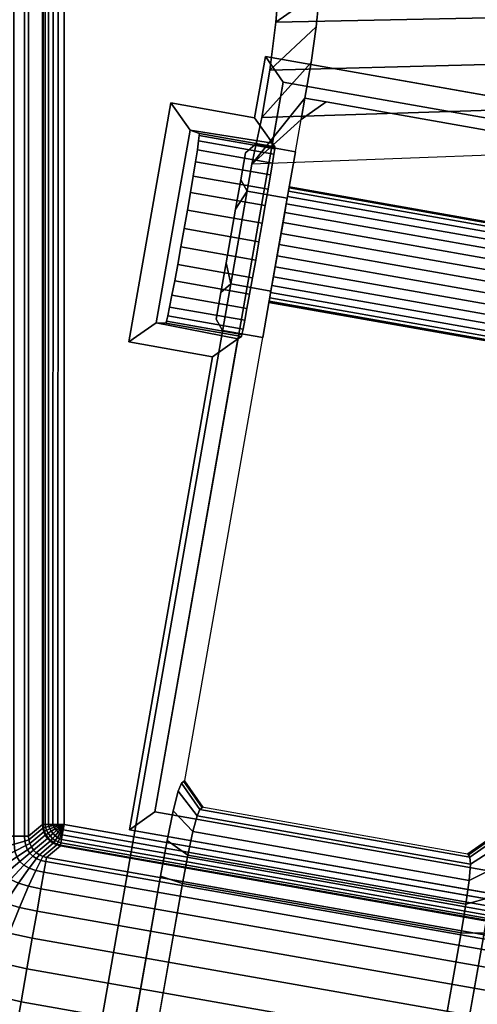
# Model space of a CAD drawing. Header units: inches. Extents: x 390 to 1835, y -266 to 136.
# Tile 636 of 656: x 1539.5 to 1540.76, y -13.68 to -10.97. Entities that reach past the tile are written whole.
import ezdxf
from ezdxf.enums import TextEntityAlignment as Align

# ---------------------------------------------------------------- set-up
doc = ezdxf.new("R2010")
doc.units = ezdxf.units.IN
doc.header["$LTSCALE"] = 0.95294
doc.header["$MEASUREMENT"] = 0
for name, color, linetype in [('A-FURN-3-PLANES-TABLE-LEG-BASE', 253, 'Continuous'), ('A-FURN-3-PLANES-TABLE-LEG-BASE-TRIM', 251, 'Continuous'), ('A-FURN-3-PLANES-TABLE-TOP-SURFACE-BOTTOM', 49, 'Continuous'), ('A-FURN-3-PLANES-TABLE-TOP-SURFACE-TOP', 33, 'Continuous'), ('A-FURN-HAWORTH-ATT', 251, 'Continuous')]:
    doc.layers.add(name, color=color, linetype=linetype)

# ---------------------------------------------------------------- blocks, each defined once
blk = doc.blocks.new('TARA-2460-JNC4-FLAT-3D-3')
at = {"layer": 'A-FURN-3-PLANES-TABLE-LEG-BASE'}
for points, invisible_edges in [([(6.7417, -8.8245, 8.539), (6.7418, -8.6959, 8.539), (5.9299, -8.6369, 8.539), (5.9202, -8.7356, 8.539)], 10), ([(6.7416, -8.9531, 8.539), (6.7417, -8.8245, 8.539), (5.9202, -8.7356, 8.539), (5.9067, -8.8338, 8.539)], 10), ([(5.8893, -8.9314, 8.539), (5.9473, -8.942, 8.5389), (5.9067, -8.8338, 8.539), (5.8893, -8.9314, 8.539)], 2), ([(6.684, -9.0719, 8.5389), (6.7416, -8.9531, 8.539), (5.9067, -8.8338, 8.539), (5.9473, -8.942, 8.5389)], 7), ([(5.5492, -10.8161, 8.0493), (5.5581, -10.8095, 8.2027), (5.879, -8.9899, 8.5285), (5.7428, -9.113, 6.2612)], 10), ([(5.5574, -10.8137, 26.4425), (5.879, -8.9899, 26.4425), (5.879, -8.9899, 8.5285), (5.5581, -10.8095, 8.2027)], 4), ([(5.7428, -9.113, 6.2612), (6.8595, -9.0709, 6.2689), (4.6385, -19.3384, 3.6603), (4.498, -19.2934, 3.6636)], 11), ([(6.8595, -9.0709, 6.2689), (4.7619, -19.4188, 3.6509), (4.6385, -19.3384, 3.6603)], 9), ([(4.8591, -19.5289, 3.6362), (4.7619, -19.4188, 3.6509), (6.8595, -9.0709, 6.2689)], 10), ([(6.3829, -11.2287, 7.7569), (4.7648, -20.3367, 5.2464), (4.9488, -19.8042, 3.5953), (6.8595, -9.0709, 6.2689)], 10), ([(6.8595, -9.0709, 6.2689), (6.8595, -9.0709, 6.2689), (4.9229, -19.6606, 3.6172), (4.8591, -19.5289, 3.6362)], 10), ([(6.8595, -9.0709, 6.2689), (6.8595, -9.0709, 6.2689), (4.9488, -19.8042, 3.5953), (4.9229, -19.6606, 3.6172)], 8), ([(3.8988, -19.618, 3.5964), (3.8886, -20.1822, 5.2464), (5.4915, -11.0715, 7.7568), (5.7428, -9.113, 6.2612)], 5), ([(5.7428, -9.113, 6.2612), (5.7428, -9.113, 6.2612), (3.9726, -19.492, 3.6182), (3.8988, -19.618, 3.5964)], 2), ([(3.9726, -19.492, 3.6182), (3.9726, -19.492, 3.6182), (5.7428, -9.113, 6.2612), (4.0779, -19.3904, 3.637)], 6), ([(4.0779, -19.3904, 3.637), (4.0779, -19.3904, 3.637), (5.7428, -9.113, 6.2612), (4.207, -19.3204, 3.6515)], 6), ([(4.207, -19.3204, 3.6515), (4.207, -19.3204, 3.6515), (5.7428, -9.113, 6.2612), (4.3506, -19.2873, 3.6606)], 6), ([(4.498, -19.2934, 3.6636), (4.498, -19.2934, 3.6636), (4.3506, -19.2873, 3.6606), (5.7428, -9.113, 6.2612)], 12), ([(5.5097, -10.9735, 7.7914), (5.5097, -10.9735, 7.7914), (5.7428, -9.113, 6.2612), (5.4915, -11.0715, 7.7568)], 6), ([(5.5266, -10.8925, 7.857), (5.5266, -10.8925, 7.857), (5.7428, -9.113, 6.2612), (5.5097, -10.9735, 7.7914)], 6), ([(5.5402, -10.8381, 7.9464), (5.5402, -10.8381, 7.9464), (5.7428, -9.113, 6.2612), (5.5266, -10.8925, 7.857)], 6), ([(5.5492, -10.8161, 8.0493), (5.5492, -10.8161, 8.0493), (5.7428, -9.113, 6.2612), (5.5402, -10.8381, 7.9464)], 6), ([(5.6086, -10.8823, 8.1916), (5.6003, -10.8884, 8.0494), (6.3432, -11.0194, 8.0494), (6.3374, -11.0108, 8.1916)], 8), ([(5.6086, -10.8823, 8.1916), (6.3374, -11.0108, 8.1916), (6.3419, -11.012, 26.4425), (5.6053, -10.8821, 26.4425)], 1), ([(6.3193, -11.2273, 7.8158), (5.5518, -11.092, 7.8158), (3.9491, -20.2027, 5.3054), (4.7011, -20.3354, 5.3054)], 4)]:
    blk.add_3dface(points, dxfattribs=dict(at, invisible_edges=invisible_edges))
for points in [[(5.7428, -9.113, 6.2612), (5.7428, -9.113, 6.2612), (5.879, -8.9899, 8.5285), (5.8893, -8.9314, 8.539)], [(5.9473, -8.942, 8.5389), (5.9473, -8.942, 8.5389), (5.8893, -8.9314, 8.539), (5.879, -8.9899, 8.5285)], [(5.879, -8.9899, 26.4425), (5.9473, -8.942, 26.4425), (5.9473, -8.942, 8.5389), (5.879, -8.9899, 8.5285)], [(6.684, -9.0719, 8.5389), (5.9473, -8.942, 8.5389), (5.9473, -8.942, 26.4425), (6.684, -9.0719, 26.4425)]]:
    blk.add_3dface(points, dxfattribs=at)
at = {"layer": 'A-FURN-3-PLANES-TABLE-LEG-BASE-TRIM'}
for points, invisible_edges in [([(5.2266, -10.9293, 24.75), (5.2266, -5.9482, 24.75), (5.4041, -7.2753, 24.75), (5.4041, -9.6022, 24.75)], 14), ([(5.4041, -9.6022, 24.75), (5.4041, -7.2753, 24.75), (5.52, -7.9326, 24.75), (5.52, -8.9448, 24.75)], 5), ([(5.7804, -8.8172, 24.75), (5.7804, -8.0603, 24.75), (6.8201, -7.877, 24.75), (6.8201, -9.0005, 24.75)], 5), ([(5.52, -8.9448, 24.75), (5.52, -7.9326, 24.75), (5.7507, -7.8919, 24.75), (5.7507, -8.9855, 24.75)], 5), ([(5.7507, -8.9855, 24.75), (5.7507, -7.8919, 24.75), (5.7804, -8.0603, 24.75), (5.7804, -8.8172, 24.75)], 5), ([(5.476, -10.8952, 26.4875), (5.7627, -9.3265, 26.015), (5.8295, -8.8873, 26.4859)], 3), ([(5.7627, -9.3265, 26.015), (5.7716, -9.2759, 26.01), (5.8295, -8.8873, 26.4859)], 10), ([(5.7716, -9.2759, 26.01), (5.7801, -9.2271, 25.995), (5.8295, -8.8873, 26.4859)], 10), ([(5.7801, -9.2271, 25.995), (5.7878, -9.1822, 25.9708), (5.8295, -8.8873, 26.4859)], 10), ([(5.8295, -8.8873, 26.4859), (5.7878, -9.1822, 25.9708), (5.7945, -9.1427, 25.9382)], 9), ([(5.8295, -8.8873, 26.4859), (5.7945, -9.1427, 25.9382), (5.7999, -9.1101, 25.8984)], 9), ([(5.7998, -9.0556, 24.81), (5.8295, -8.8873, 24.81), (5.8295, -8.8873, 26.4859), (5.8065, -9.0652, 25.7523)], 4), ([(5.8295, -8.8873, 26.4859), (5.7999, -9.1101, 25.8984), (5.8037, -9.0858, 25.853)], 9), ([(5.8037, -9.0858, 25.853), (5.806, -9.0706, 25.8037), (5.8295, -8.8873, 26.4859)], 10), ([(5.8295, -8.8873, 26.4859), (5.806, -9.0706, 25.8037), (5.8065, -9.0652, 25.7523)], 9), ([(5.5986, -9.0285, 25.7523), (5.5066, -9.5504, 25.7523), (5.4796, -9.5498, 24.8141), (5.573, -9.0199, 24.8141)], 1), ([(5.5986, -9.0285, 25.7523), (5.5985, -9.0341, 25.8037), (5.5084, -9.5452, 25.8037), (5.5066, -9.5504, 25.7523)], 10), ([(5.5119, -9.5302, 25.853), (5.5084, -9.5452, 25.8037), (5.5985, -9.0341, 25.8037), (5.5967, -9.0493, 25.853)], 10), ([(5.5967, -9.0493, 25.853), (5.5931, -9.0737, 25.8984), (5.5169, -9.5061, 25.8984), (5.5119, -9.5302, 25.853)], 10), ([(5.5931, -9.0737, 25.8984), (5.588, -9.1063, 25.9382), (5.5232, -9.4737, 25.9382), (5.5169, -9.5061, 25.8984)], 10), ([(5.7256, -9.0822, 25.6645), (5.7525, -9.0592, 25.7121), (5.8633, -9.0788, 25.7121)], 8), ([(5.7525, -9.0592, 25.7121), (5.7256, -9.0822, 25.7597), (5.8633, -9.0788, 25.7121)], 2), ([(5.6723, -9.3848, 25.9371), (5.6983, -9.2372, 25.9371), (5.7256, -9.0822, 25.6645), (5.7126, -9.156, 25.5347)], 10), ([(5.7126, -9.156, 25.8895), (5.7256, -9.0822, 25.7597), (5.7256, -9.0822, 25.6645), (5.6983, -9.2372, 25.9371)], 4), ([(5.7256, -9.0822, 25.6645), (5.8633, -9.0788, 25.7121), (5.8408, -9.2066, 25.4872), (5.7126, -9.156, 25.5347)], 5), ([(5.7126, -9.156, 25.8895), (5.8408, -9.2066, 25.9369), (5.8633, -9.0788, 25.7121), (5.7256, -9.0822, 25.7597)], 5), ([(5.5307, -9.4344, 25.9708), (5.5232, -9.4737, 25.9382), (5.588, -9.1063, 25.9382), (5.5816, -9.1458, 25.9708)], 10), ([(5.5816, -9.1458, 25.9708), (5.5741, -9.1908, 25.995), (5.539, -9.3895, 25.995), (5.5307, -9.4344, 25.9708)], 10), ([(5.7126, -9.156, 25.5347), (5.6983, -9.2372, 25.4871), (5.658, -9.466, 25.8895), (5.6723, -9.3848, 25.9371)], 10), ([(5.73, -9.1871, 25.4872), (5.7126, -9.156, 25.5347), (5.8408, -9.2066, 25.4872)], 2), ([(5.7126, -9.156, 25.8895), (5.73, -9.1871, 25.9369), (5.8408, -9.2066, 25.9369)], 8), ([(5.5741, -9.1908, 25.995), (5.5657, -9.2396, 26.01), (5.5479, -9.3409, 26.01), (5.539, -9.3895, 25.995)], 10), ([(5.6723, -9.3848, 25.9371), (5.7957, -9.4623, 25.9369), (5.8408, -9.2066, 25.9369), (5.6983, -9.2372, 25.9371)], 5), ([(5.6983, -9.2372, 25.4871), (5.8408, -9.2066, 25.4872), (5.7957, -9.4623, 25.4872), (5.6723, -9.3848, 25.4871)], 5), ([(5.73, -9.1871, 25.9369), (5.6983, -9.2372, 25.9371), (5.8408, -9.2066, 25.9369)], 2), ([(5.6983, -9.2372, 25.4871), (5.73, -9.1871, 25.4872), (5.8408, -9.2066, 25.4872)], 8), ([(5.5657, -9.2396, 26.01), (5.5569, -9.2902, 26.015), (5.5479, -9.3409, 26.01)], 8), ([(5.6449, -9.5398, 25.7597), (5.658, -9.466, 25.8895), (5.6983, -9.2372, 25.4871), (5.6723, -9.3848, 25.4871)], 10), ([(5.476, -10.8952, 26.4875), (5.7538, -9.3772, 26.01), (5.7627, -9.3265, 26.015)], 9), ([(5.745, -9.4258, 25.995), (5.7538, -9.3772, 26.01), (5.476, -10.8952, 26.4875)], 10), ([(5.6449, -9.5398, 25.7597), (5.6723, -9.3848, 25.4871), (5.658, -9.466, 25.5347), (5.6449, -9.5398, 25.6645)], 1), ([(5.6723, -9.3848, 25.9371), (5.6849, -9.4428, 25.9369), (5.7957, -9.4623, 25.9369)], 8), ([(5.6849, -9.4428, 25.4872), (5.6723, -9.3848, 25.4871), (5.7957, -9.4623, 25.4872)], 2), ([(5.476, -10.8952, 26.4875), (5.7369, -9.4707, 25.9708), (5.745, -9.4258, 25.995)], 9), ([(5.6849, -9.4428, 25.9369), (5.658, -9.466, 25.8895), (5.7957, -9.4623, 25.9369)], 2), ([(5.658, -9.466, 25.5347), (5.6849, -9.4428, 25.4872), (5.7957, -9.4623, 25.4872)], 8), ([(5.7297, -9.5101, 25.9382), (5.7369, -9.4707, 25.9708), (5.476, -10.8952, 26.4875)], 10), ([(5.6449, -9.5398, 25.7597), (5.7731, -9.5902, 25.7121), (5.7957, -9.4623, 25.9369), (5.658, -9.466, 25.8895)], 5), ([(5.658, -9.466, 25.5347), (5.7957, -9.4623, 25.4872), (5.7731, -9.5902, 25.7121), (5.6449, -9.5398, 25.6645)], 5), ([(5.476, -10.8952, 26.4875), (5.7236, -9.5425, 25.8984), (5.7297, -9.5101, 25.9382)], 9), ([(5.7189, -9.5667, 25.853), (5.7236, -9.5425, 25.8984), (5.476, -10.8952, 26.4875)], 10), ([(5.6449, -9.5398, 25.7597), (5.6624, -9.5706, 25.7121), (5.7731, -9.5902, 25.7121)], 8), ([(5.6624, -9.5706, 25.7121), (5.6449, -9.5398, 25.6645), (5.7731, -9.5902, 25.7121)], 2), ([(5.476, -10.8952, 26.4875), (5.7159, -9.5818, 25.8037), (5.7189, -9.5667, 25.853)], 9), ([(5.7145, -9.5871, 25.7523), (5.7159, -9.5818, 25.8037), (5.476, -10.8952, 26.4875)], 10), ([(5.7145, -9.5871, 25.7523), (5.476, -10.8952, 26.4875), (5.476, -10.8952, 24.81), (5.7049, -9.5938, 24.81)], 1), ([(5.2266, -10.9293, 24.75), (5.4041, -9.6022, 24.75), (5.6348, -9.6429, 24.75), (5.4059, -10.9443, 24.75)], 9), ([(5.2266, -10.9293, 24.75), (5.4059, -10.9443, 24.75), (6.459, -11.13, 24.75), (7.1437, -11.2673, 24.75)], 5)]:
    blk.add_3dface(points, dxfattribs=dict(at, invisible_edges=invisible_edges))
for points in [[(5.8295, -8.8873, 24.81), (5.7998, -9.0556, 24.81), (5.7507, -8.9855, 24.75), (5.7804, -8.8172, 24.75)], [(6.75, -9.0496, 24.8105), (5.8295, -8.8873, 24.81), (5.7804, -8.8172, 24.75), (6.8201, -9.0005, 24.75)], [(6.4099, -11.0599, 26.4939), (5.476, -10.8952, 26.4875), (5.8295, -8.8873, 26.4859), (6.75, -9.0496, 26.477)], [(5.8295, -8.8873, 26.4859), (5.8295, -8.8873, 24.81), (6.75, -9.0496, 24.8105), (6.75, -9.0496, 26.477)], [(5.573, -9.0199, 24.8141), (5.4796, -9.5498, 24.8141), (5.4041, -9.6022, 24.75), (5.52, -8.9448, 24.75)], [(5.7998, -9.0556, 24.81), (5.573, -9.0199, 24.8141), (5.52, -8.9448, 24.75), (5.7507, -8.9855, 24.75)], [(5.573, -9.0199, 24.8141), (5.7998, -9.0556, 24.81), (5.8065, -9.0652, 25.7523), (5.5986, -9.0285, 25.7523)], [(5.7256, -9.0822, 25.7597), (5.7525, -9.0592, 25.7121), (5.7256, -9.0822, 25.6645)], [(5.6983, -9.2372, 25.9371), (5.73, -9.1871, 25.9369), (5.7126, -9.156, 25.8895)], [(5.7126, -9.156, 25.5347), (5.73, -9.1871, 25.4872), (5.6983, -9.2372, 25.4871)], [(5.6723, -9.3848, 25.9371), (5.658, -9.466, 25.8895), (5.6849, -9.4428, 25.9369)], [(5.6723, -9.3848, 25.4871), (5.6849, -9.4428, 25.4872), (5.658, -9.466, 25.5347)], [(5.4796, -9.5498, 24.8141), (5.7049, -9.5938, 24.81), (5.6348, -9.6429, 24.75), (5.4041, -9.6022, 24.75)], [(5.5066, -9.5504, 25.7523), (5.7145, -9.5871, 25.7523), (5.7049, -9.5938, 24.81), (5.4796, -9.5498, 24.8141)], [(5.6449, -9.5398, 25.7597), (5.6449, -9.5398, 25.6645), (5.6624, -9.5706, 25.7121)], [(5.6348, -9.6429, 24.75), (5.7049, -9.5938, 24.81), (5.476, -10.8952, 24.81), (5.4059, -10.9443, 24.75)], [(5.476, -10.8952, 24.81), (6.4099, -11.0599, 24.8105), (6.459, -11.13, 24.75), (5.4059, -10.9443, 24.75)], [(5.476, -10.8952, 26.4875), (6.4099, -11.0599, 26.4939), (6.4099, -11.0599, 24.8105), (5.476, -10.8952, 24.81)]]:
    blk.add_3dface(points, dxfattribs=at)
at = {"layer": 'A-FURN-3-PLANES-TABLE-TOP-SURFACE-BOTTOM'}
blk.add_3dface([(0.04, -0.04, 27.75), (59.64, -0.04, 27.75), (59.64, -23.562, 27.75), (0.04, -23.562, 27.75)], dxfattribs=at)
at = {"layer": 'A-FURN-3-PLANES-TABLE-TOP-SURFACE-TOP'}
blk.add_3dface([(0.04, -23.562, 29), (59.64, -23.562, 29), (59.64, -0.04, 29), (0.04, -0.04, 29)], dxfattribs=at)
at = {"layer": 'A-FURN-HAWORTH-ATT', "flags": 1}
for tag, p in [('HAWMC', (0, -0.0001)), ('HAWPN', (0, -0.1667)), ('HAWSN', (0, -0.3334))]:
    blk.add_attdef(tag, text='', height=0.1, dxfattribs=at).set_placement(p, align=Align.TOP_CENTER)
at = {"layer": 'A-FURN-3-PLANES-TABLE-LEG-BASE'}
mesh = blk.add_polymesh((2, 11), dxfattribs=at)
for k, corner in enumerate([(6.8662, -7.8552, 6.0653), (6.8973, -7.9659, 6.1192), (6.9215, -8.0813, 6.1663), (6.9387, -8.2006, 6.2062), (6.9488, -8.3229, 6.2387), (6.9518, -8.4474, 6.2636), (6.9475, -8.5731, 6.2806), (6.936, -8.6993, 6.2897), (6.9174, -8.8249, 6.2908), (6.8919, -8.9491, 6.2839), (6.8595, -9.0709, 6.2689), (5.7572, -7.8406, 6.0467), (5.7824, -7.9568, 6.1051), (5.8019, -8.0776, 6.1559), (5.8154, -8.2022, 6.1989), (5.823, -8.3299, 6.2336), (5.8245, -8.4597, 6.2599), (5.82, -8.591, 6.2776), (5.8095, -8.7228, 6.2866), (5.7931, -8.8542, 6.2869), (5.7708, -8.9846, 6.2784), (5.7428, -9.113, 6.2612)]):
    mesh.set_mesh_vertex(divmod(k, 11), corner)
mesh = blk.add_polymesh((2, 11), dxfattribs=at)
for k, corner in enumerate([(5.7572, -7.8406, 6.0467), (5.7824, -7.9568, 6.1051), (5.8019, -8.0776, 6.1559), (5.8154, -8.2022, 6.1989), (5.823, -8.3299, 6.2336), (5.8245, -8.4597, 6.2599), (5.82, -8.591, 6.2776), (5.8095, -8.7228, 6.2866), (5.7931, -8.8542, 6.2869), (5.7708, -8.9846, 6.2784), (5.7428, -9.113, 6.2612), (5.8893, -7.946, 8.539), (5.9067, -8.0437, 8.539), (5.9202, -8.1419, 8.539), (5.9299, -8.2406, 8.539), (5.9357, -8.3396, 8.539), (5.9376, -8.4387, 8.539), (5.9357, -8.5379, 8.539), (5.9299, -8.6369, 8.539), (5.9202, -8.7356, 8.539), (5.9067, -8.8338, 8.539), (5.8893, -8.9314, 8.539)]):
    mesh.set_mesh_vertex(divmod(k, 11), corner)
mesh = blk.add_polymesh((27, 2), dxfattribs=at)
for k, corner in enumerate([(5.6053, -10.8821, 26.4425), (5.5574, -10.8137, 26.4425), (5.6086, -10.8823, 8.1916), (5.5581, -10.8095, 8.2027), (5.6003, -10.8884, 8.0494), (5.5492, -10.8161, 8.0493), (5.5922, -10.9058, 7.9673), (5.5402, -10.8381, 7.9464), (5.5805, -10.9492, 7.8959), (5.5266, -10.8925, 7.857), (5.5665, -11.0137, 7.8434), (5.5097, -10.9735, 7.7914), (5.5518, -11.092, 7.8158), (5.4915, -11.0715, 7.7568), (3.9491, -20.2027, 5.3054), (3.8886, -20.1822, 5.2464), (3.9449, -20.3016, 5.2892), (3.8841, -20.2975, 5.2302), (3.9662, -20.3984, 5.274), (3.909, -20.4104, 5.215), (4.0118, -20.4868, 5.261), (3.9623, -20.5132, 5.202), (4.079, -20.5606, 5.2509), (4.0406, -20.5989, 5.1919), (4.1633, -20.6146, 5.2445), (4.1387, -20.6615, 5.1855), (4.2589, -20.6448, 5.2423), (4.2498, -20.6967, 5.1834), (4.3591, -20.6491, 5.2445), (4.3662, -20.7017, 5.1855), (4.4568, -20.6272, 5.2509), (4.4797, -20.6763, 5.1919), (4.5452, -20.5809, 5.261), (4.5826, -20.6226, 5.2019), (4.6183, -20.5135, 5.274), (4.6679, -20.5442, 5.215), (4.6714, -20.4297, 5.2892), (4.73, -20.4467, 5.2302), (4.7011, -20.3354, 5.3054), (4.7648, -20.3367, 5.2464), (6.3193, -11.2273, 7.8158), (6.3829, -11.2287, 7.7569), (6.3322, -11.1487, 7.8434), (6.3994, -11.1303, 7.7914), (6.3411, -11.0833, 7.8959), (6.4111, -11.0485, 7.8571), (6.3449, -11.0385, 7.9673), (6.4169, -10.9927, 7.9465), (6.3432, -11.0194, 8.0494), (6.416, -10.9689, 8.0493), (6.3374, -11.0108, 8.1916), (6.4098, -10.9597, 8.2027), (6.3419, -11.012, 26.4425), (6.4102, -10.9641, 26.4425)]):
    mesh.set_mesh_vertex(divmod(k, 2), corner)
mesh = blk.add_polymesh((2, 5), dxfattribs=at)
for k, corner in enumerate([(6.3193, -11.2273, 7.8158), (6.3322, -11.1487, 7.8434), (6.3411, -11.0833, 7.8959), (6.3449, -11.0385, 7.9673), (6.3432, -11.0194, 8.0494), (5.5518, -11.092, 7.8158), (5.5665, -11.0137, 7.8434), (5.5805, -10.9492, 7.8959), (5.5922, -10.9058, 7.9673), (5.6003, -10.8884, 8.0494)]):
    mesh.set_mesh_vertex(divmod(k, 5), corner)
at = {"layer": 'A-FURN-3-PLANES-TABLE-LEG-BASE-TRIM'}
mesh = blk.add_polymesh((9, 8), dxfattribs=at)
for k, corner in enumerate([(5.118, -10.9752, 27.1061), (5.0884, -10.9838, 27.1983), (5.0417, -10.9963, 27.2831), (4.9798, -11.011, 27.3572), (4.9053, -11.0263, 27.4179), (4.821, -11.0404, 27.4629), (4.7303, -11.0518, 27.4907), (4.6368, -11.0587, 27.5), (5.1171, -10.9615, 27.105), (5.0877, -10.9615, 27.1974), (5.0409, -10.9615, 27.2823), (4.9787, -10.9615, 27.3566), (4.9033, -10.9615, 27.4175), (4.8176, -10.9615, 27.4628), (4.7247, -10.9615, 27.4906), (4.6283, -10.9615, 27.5), (5.1171, -5.916, 27.105), (5.0877, -5.916, 27.1974), (5.0409, -5.916, 27.2823), (4.9787, -5.916, 27.3566), (4.9033, -5.916, 27.4175), (4.8176, -5.916, 27.4628), (4.7247, -5.916, 27.4906), (4.6283, -5.916, 27.5), (5.118, -5.9023, 27.1061), (5.0884, -5.8936, 27.1983), (5.0417, -5.8811, 27.2831), (4.9798, -5.8664, 27.3572), (4.9053, -5.8512, 27.4179), (4.821, -5.837, 27.4629), (4.7303, -5.8257, 27.4907), (4.6368, -5.8188, 27.5), (5.1206, -5.8897, 27.1069), (5.0911, -5.8746, 27.199), (5.0449, -5.8523, 27.2837), (4.9844, -5.8254, 27.3576), (4.9124, -5.7966, 27.4182), (4.8323, -5.7683, 27.4631), (4.7475, -5.7434, 27.4907), (4.662, -5.7245, 27.5), (5.1252, -5.8785, 27.1074), (5.0963, -5.8586, 27.1995), (5.0516, -5.829, 27.284), (4.9939, -5.7923, 27.3579), (4.9266, -5.7515, 27.4183), (4.853, -5.7097, 27.4632), (4.7773, -5.6701, 27.4907), (4.7033, -5.636, 27.5), (5.1318, -5.8687, 27.1076), (5.1044, -5.8457, 27.1996), (5.0626, -5.8107, 27.2841), (5.0097, -5.7662, 27.358), (4.949, -5.7153, 27.4184), (4.8843, -5.661, 27.4632), (4.8197, -5.6068, 27.4907), (4.7593, -5.5561, 27.5), (5.1403, -5.8605, 27.1074), (5.1157, -5.8354, 27.1995), (5.0788, -5.7966, 27.284), (5.0327, -5.7462, 27.3579), (4.9808, -5.6869, 27.4183), (4.9269, -5.6218, 27.4632), (4.8747, -5.554, 27.4907), (4.8283, -5.4871, 27.5), (5.1506, -5.854, 27.1069), (5.1305, -5.8276, 27.199), (5.1006, -5.786, 27.2837), (5.0636, -5.731, 27.3576), (5.0227, -5.6652, 27.4182), (4.9809, -5.5911, 27.4631), (4.9417, -5.512, 27.4907), (4.9082, -5.4311, 27.5)]):
    mesh.set_mesh_vertex(divmod(k, 8), corner)
mesh = blk.add_polymesh((9, 9), dxfattribs=at)
for k, corner in enumerate([(5.2266, -10.9293, 24.75), (5.2099, -10.9305, 24.7525), (5.1964, -10.9326, 24.7586), (5.1846, -10.935, 24.768), (5.1755, -10.9373, 24.78), (5.1697, -10.939, 24.7939), (5.1675, -10.9397, 24.8088), (5.1291, -10.9719, 27.0099), (5.118, -10.9752, 27.1061), (5.2266, -10.9293, 24.75), (5.2092, -10.9293, 24.7526), (5.1954, -10.9293, 24.7587), (5.1836, -10.9293, 24.7681), (5.1745, -10.9293, 24.7801), (5.1687, -10.9293, 24.794), (5.1666, -10.9293, 24.809), (5.1282, -10.9615, 27.0087), (5.1171, -10.9615, 27.105), (5.2266, -5.9482, 24.75), (5.2112, -5.9482, 24.752), (5.1969, -5.9482, 24.7579), (5.1845, -5.9482, 24.7672), (5.175, -5.9482, 24.7794), (5.1689, -5.9482, 24.7936), (5.1666, -5.9482, 24.809), (5.1282, -5.916, 27.0087), (5.1171, -5.916, 27.105), (5.2266, -5.9482, 24.75), (5.2116, -5.9468, 24.752), (5.1976, -5.9448, 24.7578), (5.1854, -5.9424, 24.7672), (5.1759, -5.9402, 24.7793), (5.1698, -5.9385, 24.7935), (5.1675, -5.9378, 24.8088), (5.1291, -5.9056, 27.0099), (5.118, -5.9023, 27.1061), (5.2266, -5.9482, 24.75), (5.2128, -5.9447, 24.752), (5.1996, -5.9405, 24.7579), (5.1879, -5.936, 24.7672), (5.1786, -5.9318, 24.7793), (5.1725, -5.9289, 24.7934), (5.1702, -5.9277, 24.8087), (5.1318, -5.8955, 27.0107), (5.1206, -5.8897, 27.1069), (5.2266, -5.9482, 24.75), (5.2146, -5.9422, 24.7521), (5.2026, -5.9357, 24.7579), (5.1917, -5.9293, 24.7672), (5.1828, -5.9237, 24.7793), (5.1769, -5.9197, 24.7934), (5.1746, -5.9182, 24.8087), (5.1362, -5.886, 27.0112), (5.1252, -5.8785, 27.1074), (5.2266, -5.9482, 24.75), (5.2167, -5.9394, 24.7521), (5.2063, -5.9309, 24.758), (5.1965, -5.9228, 24.7673), (5.1883, -5.916, 24.7794), (5.1827, -5.9114, 24.7934), (5.1806, -5.9097, 24.8086), (5.1422, -5.8774, 27.0114), (5.1318, -5.8687, 27.1076), (5.2266, -5.9482, 24.75), (5.2189, -5.9368, 24.7522), (5.2103, -5.9263, 24.7581), (5.202, -5.9168, 24.7674), (5.1949, -5.9092, 24.7794), (5.1899, -5.9042, 24.7935), (5.188, -5.9023, 24.8087), (5.1496, -5.87, 27.0112), (5.1403, -5.8605, 27.1074), (5.2266, -5.9482, 24.75), (5.2209, -5.9345, 24.7522), (5.2144, -5.9224, 24.7582), (5.2079, -5.9119, 24.7675), (5.2022, -5.9036, 24.7795), (5.1981, -5.8983, 24.7936), (5.1966, -5.8963, 24.8087), (5.1582, -5.864, 27.0107), (5.1506, -5.854, 27.1069)]):
    mesh.set_mesh_vertex(divmod(k, 9), corner)
mesh = blk.add_polymesh((2, 17), dxfattribs=at)
for k, corner in enumerate([(5.5066, -9.5504, 25.7523), (5.5084, -9.5452, 25.8037), (5.5119, -9.5302, 25.853), (5.5169, -9.5061, 25.8984), (5.5232, -9.4737, 25.9382), (5.5307, -9.4344, 25.9708), (5.539, -9.3895, 25.995), (5.5479, -9.3409, 26.01), (5.5569, -9.2902, 26.015), (5.5657, -9.2396, 26.01), (5.5741, -9.1908, 25.995), (5.5816, -9.1458, 25.9708), (5.588, -9.1063, 25.9382), (5.5931, -9.0737, 25.8984), (5.5967, -9.0493, 25.853), (5.5985, -9.0341, 25.8037), (5.5986, -9.0285, 25.7523), (5.7145, -9.5871, 25.7523), (5.7159, -9.5818, 25.8037), (5.7189, -9.5667, 25.853), (5.7236, -9.5425, 25.8984), (5.7297, -9.5101, 25.9382), (5.7369, -9.4707, 25.9708), (5.745, -9.4258, 25.995), (5.7538, -9.3772, 26.01), (5.7627, -9.3265, 26.015), (5.7716, -9.2759, 26.01), (5.7801, -9.2271, 25.995), (5.7878, -9.1822, 25.9708), (5.7945, -9.1427, 25.9382), (5.7999, -9.1101, 25.8984), (5.8037, -9.0858, 25.853), (5.806, -9.0706, 25.8037), (5.8065, -9.0652, 25.7523)]):
    mesh.set_mesh_vertex(divmod(k, 17), corner)
mesh = blk.add_polymesh((2, 32), dxfattribs=dict(at, n_close=True))
for k, corner in enumerate([(5.8462, -9.1756, 25.7121), (5.8457, -9.1786, 25.7436), (5.8441, -9.1877, 25.7738), (5.8415, -9.2024, 25.8017), (5.838, -9.2221, 25.8262), (5.8338, -9.2462, 25.8462), (5.829, -9.2737, 25.8611), (5.8237, -9.3035, 25.8703), (5.8182, -9.3345, 25.8734), (5.8128, -9.3655, 25.8703), (5.8075, -9.3953, 25.8611), (5.8027, -9.4227, 25.8462), (5.7984, -9.4468, 25.8262), (5.7949, -9.4666, 25.8017), (5.7923, -9.4813, 25.7738), (5.7908, -9.4903, 25.7436), (5.7902, -9.4934, 25.7121), (5.7908, -9.4903, 25.6806), (5.7923, -9.4813, 25.6503), (5.7949, -9.4666, 25.6224), (5.7984, -9.4468, 25.598), (5.8027, -9.4227, 25.5779), (5.8075, -9.3953, 25.563), (5.8128, -9.3655, 25.5538), (5.8182, -9.3345, 25.5507), (5.8237, -9.3035, 25.5538), (5.829, -9.2737, 25.563), (5.8338, -9.2462, 25.5779), (5.838, -9.2221, 25.598), (5.8415, -9.2024, 25.6224), (5.8441, -9.1877, 25.6503), (5.8457, -9.1786, 25.6806), (6.9874, -9.3768, 25.7121), (6.9868, -9.3799, 25.7436), (6.9852, -9.3889, 25.7738), (6.9826, -9.4036, 25.8017), (6.9792, -9.4233, 25.8262), (6.9749, -9.4474, 25.8462), (6.9701, -9.4749, 25.8611), (6.9648, -9.5047, 25.8703), (6.9594, -9.5357, 25.8734), (6.9539, -9.5667, 25.8703), (6.9486, -9.5965, 25.8611), (6.9438, -9.624, 25.8462), (6.9395, -9.648, 25.8262), (6.9361, -9.6678, 25.8017), (6.9335, -9.6825, 25.7738), (6.9319, -9.6915, 25.7436), (6.9313, -9.6946, 25.7121), (6.9319, -9.6915, 25.6806), (6.9335, -9.6825, 25.6503), (6.9361, -9.6678, 25.6224), (6.9395, -9.648, 25.598), (6.9438, -9.624, 25.5779), (6.9486, -9.5965, 25.563), (6.9539, -9.5667, 25.5538), (6.9594, -9.5357, 25.5507), (6.9648, -9.5047, 25.5538), (6.9701, -9.4749, 25.563), (6.9749, -9.4474, 25.5779), (6.9792, -9.4233, 25.598), (6.9826, -9.4036, 25.6224), (6.9852, -9.3889, 25.6503), (6.9868, -9.3799, 25.6806)]):
    mesh.set_mesh_vertex(divmod(k, 32), corner)
mesh = blk.add_polymesh((9, 9), dxfattribs=at)
for k, corner in enumerate([(7.1437, -11.2673, 24.75), (7.1402, -11.2871, 24.7534), (7.138, -11.2999, 24.7599), (7.1361, -11.3108, 24.7693), (7.1346, -11.3191, 24.7811), (7.1337, -11.3244, 24.7946), (7.1333, -11.3264, 24.809), (7.1569, -11.3695, 27.0087), (7.1549, -11.3804, 27.105), (5.2266, -10.9293, 24.75), (5.2239, -10.9444, 24.752), (5.2214, -10.9585, 24.7579), (5.2193, -10.9707, 24.7672), (5.2176, -10.9801, 24.7794), (5.2166, -10.9861, 24.7936), (5.2162, -10.9883, 24.809), (5.1778, -11.0206, 27.0087), (5.1758, -11.0315, 27.105), (5.2266, -10.9293, 24.75), (5.2225, -10.9437, 24.752), (5.2181, -10.9572, 24.7579), (5.2137, -10.9688, 24.7672), (5.2098, -10.9778, 24.7793), (5.2071, -10.9835, 24.7935), (5.2061, -10.9856, 24.8088), (5.1677, -11.0179, 27.0099), (5.1625, -11.0283, 27.1061), (5.2266, -10.9293, 24.75), (5.2205, -10.9422, 24.7521), (5.2141, -10.9545, 24.7579), (5.2077, -10.9653, 24.7672), (5.2021, -10.9737, 24.7793), (5.1981, -10.9792, 24.7935), (5.1966, -10.9812, 24.8087), (5.1582, -11.0135, 27.0107), (5.1506, -11.0234, 27.1069), (5.2266, -10.9293, 24.75), (5.2182, -10.94, 24.7522), (5.2099, -10.9507, 24.7581), (5.2017, -10.9604, 24.7673), (5.1947, -10.9681, 24.7794), (5.1899, -10.9733, 24.7935), (5.188, -10.9752, 24.8087), (5.1496, -11.0075, 27.0112), (5.1403, -11.0169, 27.1074), (5.2266, -10.9293, 24.75), (5.2158, -10.9375, 24.7523), (5.2056, -10.9462, 24.7582), (5.1961, -10.9545, 24.7675), (5.1881, -10.9613, 24.7795), (5.1827, -10.966, 24.7935), (5.1806, -10.9678, 24.8086), (5.1422, -11.0001, 27.0114), (5.1318, -11.0088, 27.1076), (5.2266, -10.9293, 24.75), (5.2134, -10.9349, 24.7524), (5.2018, -10.9414, 24.7584), (5.1911, -10.948, 24.7677), (5.1825, -10.9537, 24.7797), (5.1768, -10.9577, 24.7936), (5.1746, -10.9592, 24.8087), (5.1362, -10.9915, 27.0112), (5.1252, -10.999, 27.1074), (5.2266, -10.9293, 24.75), (5.2114, -10.9325, 24.7525), (5.1986, -10.9368, 24.7585), (5.1872, -10.9414, 24.7678), (5.1783, -10.9456, 24.7798), (5.1724, -10.9486, 24.7937), (5.1702, -10.9498, 24.8087), (5.1318, -10.982, 27.0107), (5.1206, -10.9877, 27.1069), (5.2266, -10.9293, 24.75), (5.2099, -10.9305, 24.7525), (5.1964, -10.9326, 24.7586), (5.1846, -10.935, 24.768), (5.1755, -10.9373, 24.78), (5.1697, -10.939, 24.7939), (5.1675, -10.9397, 24.8088), (5.1291, -10.9719, 27.0099), (5.118, -10.9752, 27.1061)]):
    mesh.set_mesh_vertex(divmod(k, 9), corner)
mesh = blk.add_polymesh((9, 8), dxfattribs=at)
for k, corner in enumerate([(7.1549, -11.3804, 27.105), (7.1498, -11.4094, 27.1974), (7.1417, -11.4554, 27.2823), (7.1309, -11.5167, 27.3566), (7.1178, -11.591, 27.4175), (7.1029, -11.6754, 27.4628), (7.0868, -11.7668, 27.4906), (7.0701, -11.8619, 27.5), (5.1758, -11.0315, 27.105), (5.1707, -11.0605, 27.1974), (5.1626, -11.1065, 27.2823), (5.1518, -11.1678, 27.3566), (5.1387, -11.242, 27.4175), (5.1238, -11.3264, 27.4628), (5.1077, -11.4179, 27.4906), (5.091, -11.5129, 27.5), (5.1625, -11.0283, 27.1061), (5.1488, -11.0559, 27.1983), (5.1284, -11.0997, 27.2831), (5.1032, -11.158, 27.3572), (5.0752, -11.2288, 27.4179), (5.0467, -11.3094, 27.4629), (5.0197, -11.3968, 27.4907), (4.9967, -11.4876, 27.5), (5.1506, -11.0234, 27.1069), (5.1305, -11.0499, 27.199), (5.1006, -11.0915, 27.2837), (5.0636, -11.1464, 27.3576), (5.0227, -11.2123, 27.4182), (4.9809, -11.2863, 27.4631), (4.9417, -11.3655, 27.4907), (4.9082, -11.4464, 27.5), (5.1403, -11.0169, 27.1074), (5.1157, -11.042, 27.1995), (5.0788, -11.0809, 27.284), (5.0327, -11.1313, 27.3579), (4.9808, -11.1906, 27.4183), (4.9269, -11.2557, 27.4632), (4.8747, -11.3235, 27.4907), (4.8283, -11.3904, 27.5), (5.1318, -11.0088, 27.1076), (5.1044, -11.0318, 27.1996), (5.0626, -11.0668, 27.2841), (5.0097, -11.1112, 27.358), (4.949, -11.1622, 27.4184), (4.8843, -11.2164, 27.4632), (4.8197, -11.2707, 27.4907), (4.7593, -11.3214, 27.5), (5.1252, -10.999, 27.1074), (5.0963, -11.0188, 27.1995), (5.0516, -11.0485, 27.284), (4.9939, -11.0851, 27.3579), (4.9266, -11.1259, 27.4183), (4.853, -11.1677, 27.4632), (4.7773, -11.2073, 27.4907), (4.7033, -11.2414, 27.5), (5.1206, -10.9877, 27.1069), (5.0911, -11.0029, 27.199), (5.0449, -11.0252, 27.2837), (4.9844, -11.052, 27.3576), (4.9124, -11.0809, 27.4182), (4.8323, -11.1091, 27.4631), (4.7475, -11.1341, 27.4907), (4.662, -11.153, 27.5), (5.118, -10.9752, 27.1061), (5.0884, -10.9838, 27.1983), (5.0417, -10.9963, 27.2831), (4.9798, -11.011, 27.3572), (4.9053, -11.0263, 27.4179), (4.821, -11.0404, 27.4629), (4.7303, -11.0518, 27.4907), (4.6368, -11.0587, 27.5)]):
    mesh.set_mesh_vertex(divmod(k, 8), corner)

msp = doc.modelspace()

# ---------------------------------------------------------------- block references
msp.add_blockref('TARA-2460-JNC4-FLAT-3D-3', (1534.3963, -2.2526))

doc.saveas('drawing.dxf')
